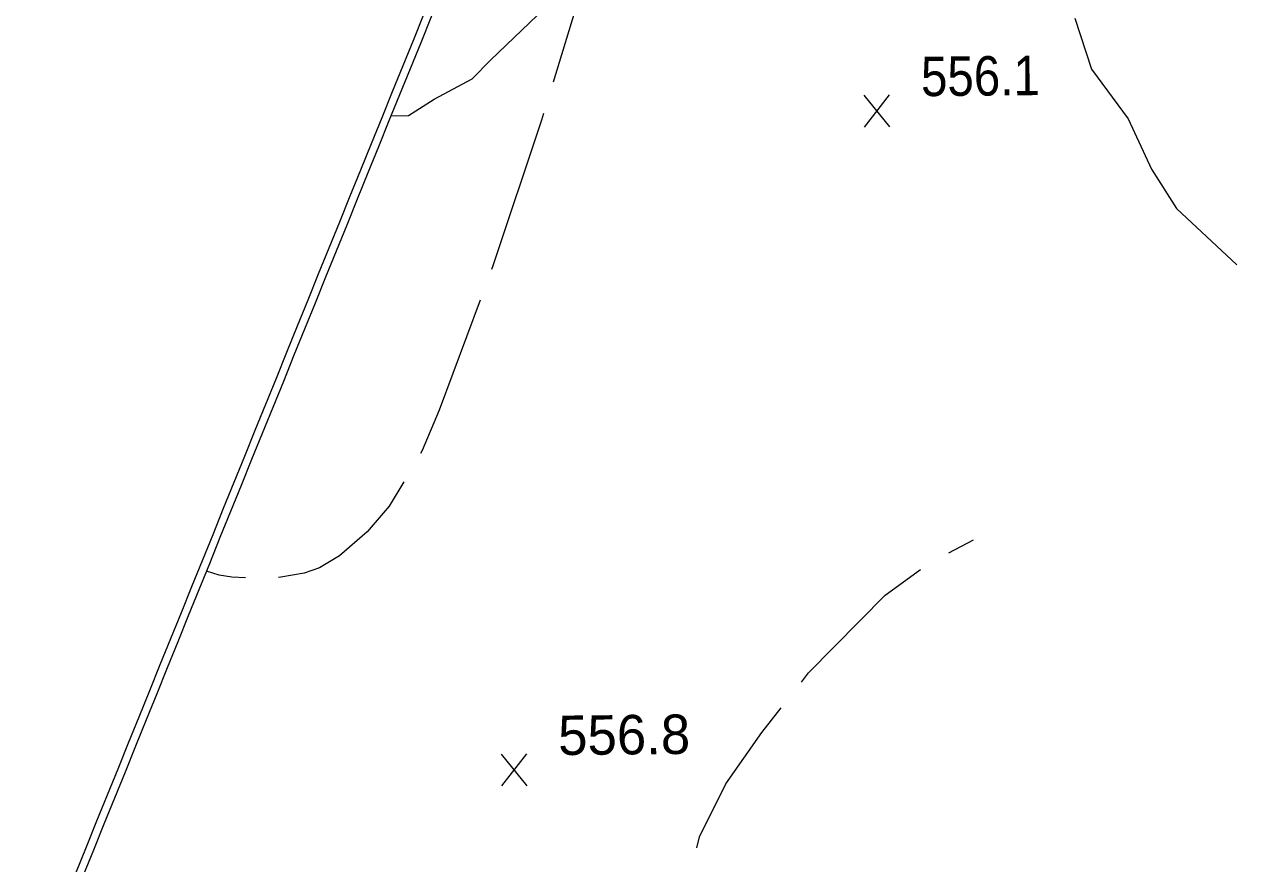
# Model space of a CAD drawing. Extents: x 2361284 to 2366480, y 6976556 to 6985346.
# Drawn here: x 2365368 to 2365515.5, y 6980768 to 6980870.2 of the extents above; entities that cross this region are included whole.
import ezdxf

# ---------------------------------------------------------------- set-up
doc = ezdxf.new("R2010")
doc.units = 0
doc.header["$LTSCALE"] = 1.9
for name, color, linetype, lineweight in [('12', 7, 'Continuous', 13), ('13', 7, 'Continuous', 13), ('15', 7, 'Continuous', 13), ('3', 7, 'Continuous', 13)]:
    doc.layers.add(name, color=color, linetype=linetype, lineweight=lineweight)

msp = doc.modelspace()

# ---------------------------------------------------------------- linework, layer by layer
at = {"layer": '12'}
for p, q in [((2365473.269, 6980857.685), (2365470.152, 6980861.536)), ((2365470.189, 6980857.656), (2365473.232, 6980861.565)), ((2365429.138, 6980777.522), (2365426.021, 6980781.373)), ((2365426.058, 6980777.493), (2365429.101, 6980781.402))]:
    msp.add_line(p, q, dxfattribs=at)
at = {"layer": '13'}
for points in [[(2365412.598, 6980859.026), (2365414.708, 6980859.046), (2365417.839, 6980861.046), (2365422.485, 6980863.52), (2365424.683, 6980865.792), (2365431.334, 6980872.145)], [(2365495.789, 6980870.908), (2365497.809, 6980864.687), (2365502.246, 6980858.678), (2365505.104, 6980852.546), (2365508.15, 6980847.745), (2365515.465, 6980840.883)]]:
    msp.add_lwpolyline(points, dxfattribs=at)
at = {"layer": '15'}
msp.add_line((2365480.437, 6980805.848), (2365483.451, 6980807.447), dxfattribs=at)
for points in [[(2365438.088, 6980882.28), (2365437.585, 6980880.435), (2365432.309, 6980863.133)], [(2365431.146, 6980859.302), (2365430.903, 6980858.5), (2365425.001, 6980840.763), (2365424.835, 6980840.321)], [(2365423.442, 6980836.578), (2365418.449, 6980823.201), (2365416.395, 6980818.31), (2365416.178, 6980817.948)], [(2365414.141, 6980814.508), (2365412.389, 6980811.531), (2365409.689, 6980808.426), (2365406.335, 6980805.504), (2365403.899, 6980804.05), (2365402.045, 6980803.383), (2365399.2, 6980802.876), (2365398.91, 6980802.863)], [(2365394.911, 6980802.795), (2365393.241, 6980802.879), (2365391.688, 6980803.154), (2365390.143, 6980803.62)], [(2365462.515, 6980790.137), (2365463.394, 6980791.265), (2365472.685, 6980800.695), (2365476.986, 6980803.845)], [(2365449.786, 6980769.975), (2365450.113, 6980771.318), (2365453.332, 6980777.739), (2365457.683, 6980783.981), (2365460.045, 6980786.993)]]:
    msp.add_lwpolyline(points, dxfattribs=at)
at = {"layer": '3'}
for centre, radius, start, end in [((2346149.265, 6985739.58), 19809.387, 345.48523, 346.06323), ((2346149.265, 6985739.58), 19810.347, 345.48523, 346.06323), ((2460526.246, 6942271.015), 102644.226, 157.85478, 157.97694), ((2460526.247, 6942271.015), 102643.267, 157.85478, 157.97694)]:
    msp.add_arc(centre, radius, start, end, dxfattribs=at)

# ---------------------------------------------------------------- texts
at = {"layer": '12', "width": 0.9}
msp.add_text('556.1', height=4.799, rotation=0.545, dxfattribs=at).set_placement((2365477.079, 6980861.409))
at = {"layer": '12'}
msp.add_text('556.8', height=4.799, rotation=0.545, dxfattribs=at).set_placement((2365432.948, 6980781.246))

doc.saveas('drawing.dxf')
